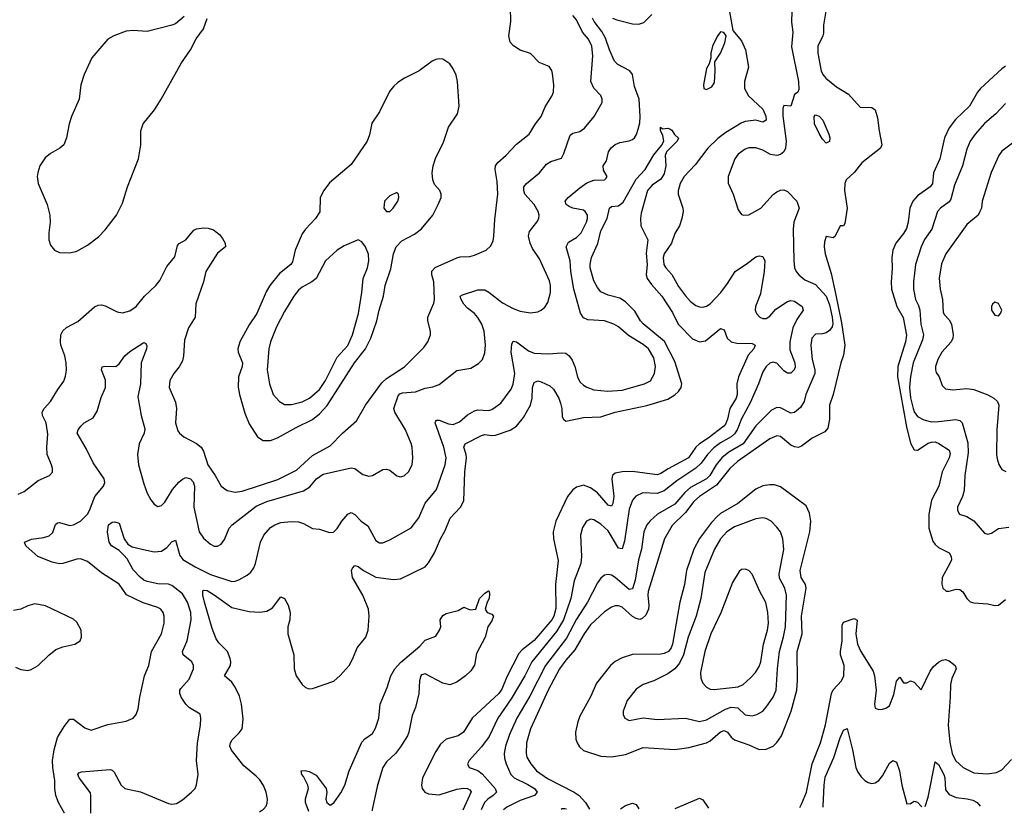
# Model space of a CAD drawing. Header units: inches. Extents: x 1682530 to 1839546, y 640742 to 791647.
# Tile 492 of 656: x 1762424 to 1768024, y 641909 to 646421. Entities that reach past the tile are written whole.
import ezdxf

# ---------------------------------------------------------------- set-up
doc = ezdxf.new("R2010")
doc.units = ezdxf.units.IN
doc.header["$MEASUREMENT"] = 0
doc.layers.add('B7664', color=7, linetype='Continuous')

msp = doc.modelspace()

# ---------------------------------------------------------------- linework, layer by layer
at = {"layer": 'B7664', "color": 5}
for points, elevation in [([(1762416.3, 643723.7), (1762450, 643739.3), (1762530, 643800.4), (1762593.2, 643830), (1762611.3, 643848.7), (1762611.8, 643870), (1762606, 643890), (1762580.8, 643950), (1762578.5, 643990), (1762584.2, 644064.2), (1762574.5, 644130), (1762553.7, 644170), (1762552.1, 644190), (1762562.8, 644210), (1762599.4, 644250), (1762640.5, 644319.5), (1762674.6, 644365.4), (1762685.8, 644394.2), (1762690.5, 644429.5), (1762689.1, 644470.9), (1762680.5, 644510), (1762658.3, 644570), (1762656, 644590), (1762659.2, 644630), (1762670, 644652.2), (1762690, 644671.8), (1762754.9, 644705.1), (1762850, 644788.4), (1762870, 644798.4), (1762890, 644800.4), (1762910, 644794.4), (1762979.6, 644759.6), (1763010, 644754), (1763050, 644766.2), (1763086.6, 644790), (1763133.6, 644850), (1763199.3, 644910), (1763221.5, 644938.5), (1763261.4, 645018.6), (1763306.8, 645073.2), (1763321.7, 645138.3), (1763330.7, 645149.3), (1763370, 645170.3), (1763414.5, 645225.5), (1763430, 645232.3), (1763470, 645236.9), (1763495.9, 645235.9), (1763526.6, 645226.6), (1763560.6, 645200.6), (1763578, 645178), (1763593.7, 645150), (1763594.9, 645130), (1763550, 645094), (1763482.2, 644990), (1763469.4, 644930), (1763425.8, 644805.8), (1763422.9, 644730), (1763384.7, 644670), (1763360.7, 644599.3), (1763356.1, 644510), (1763350, 644482), (1763332.2, 644447.8), (1763301.1, 644410), (1763277.4, 644370), (1763274.6, 644330), (1763310, 644246), (1763315.9, 644210), (1763311.1, 644130), (1763324.3, 644084.3), (1763334, 644070), (1763357.6, 644050), (1763430, 644012.1), (1763456.2, 643990), (1763470, 643968.2), (1763494.5, 643890), (1763536.3, 643830), (1763569.4, 643769.4), (1763603.7, 643743.7), (1763650, 643734.3), (1763690, 643740.5), (1763892.5, 643807.5), (1763999, 643861), (1764090, 643942.9), (1764190, 643997.7), (1764260.6, 644070), (1764340.2, 644139.8), (1764390.6, 644230), (1764482.9, 644357.1), (1764510, 644381.3), (1764612.5, 644447.5), (1764723.2, 644556.8), (1764746.2, 644590), (1764760.4, 644630), (1764760.4, 644650), (1764744.8, 644710), (1764745, 644730), (1764780.3, 644810), (1764783.7, 644830), (1764779, 644930), (1764768.8, 644970), (1764768.6, 644991.4), (1764787.5, 645012.5), (1764910, 645068.2), (1764930, 645073.8), (1764984.5, 645075.5), (1765010, 645082.3), (1765078, 645110), (1765104.5, 645135.5), (1765116.8, 645163.2), (1765121.5, 645190), (1765125.6, 645285.6), (1765143.2, 645430), (1765140.4, 645500.4), (1765129.1, 645570), (1765129.9, 645590), (1765142.8, 645610), (1765189.9, 645650.1), (1765250, 645714.3), (1765322.4, 645770), (1765358.3, 645830), (1765389.7, 645870), (1765413.4, 645926.6), (1765450, 645985.5), (1765459.2, 646010), (1765461.7, 646050), (1765454.9, 646114.9), (1765450, 646133.2), (1765434.9, 646154.9), (1765378.6, 646178.6), (1765330, 646229.6), (1765270, 646247.2), (1765232.5, 646272.5), (1765213.5, 646293.5), (1765206.5, 646330), (1765217.7, 646410), (1765215.3, 646490)], 680), ([(1766453.2, 646510), (1766479.8, 646359.8), (1766530, 646300.3), (1766552.5, 646250), (1766568, 646152), (1766546.7, 646070), (1766545.7, 646030), (1766568.9, 645988.9), (1766650, 645912.6), (1766666.6, 645873.4), (1766670.2, 645849.8), (1766650, 645838.9), (1766610, 645849.1), (1766550, 645841.6), (1766527.1, 645832.9), (1766439.3, 645780.7), (1766393.7, 645746.3), (1766338, 645690), (1766264.7, 645595.3), (1766202.8, 645530), (1766181.2, 645490), (1766169, 645449), (1766169.1, 645429.1), (1766195.6, 645350), (1766196.9, 645330), (1766189, 645291), (1766176.4, 645250), (1766150, 645205.2), (1766131.6, 645150), (1766088.5, 645090), (1766084, 645070), (1766087.1, 645030), (1766098.9, 645010), (1766132.5, 644972.5), (1766170, 644903.6), (1766210, 644850.3), (1766239.6, 644819.6), (1766270, 644796.5), (1766290, 644788.5), (1766310, 644787), (1766330, 644793.4), (1766350, 644806.5), (1766410.9, 644870), (1766450, 644921.1), (1766492.4, 644990), (1766563.9, 645036.1), (1766610, 645072.8), (1766630, 645079.5), (1766650, 645075.3), (1766661.5, 645050), (1766658.3, 644990), (1766636.5, 644863.5), (1766609.1, 644790), (1766607.4, 644770), (1766614.4, 644750), (1766634, 644730), (1766650, 644723.1), (1766670, 644721.7), (1766690, 644734.9), (1766724.4, 644775.6), (1766790, 644818.5), (1766810, 644824.9), (1766830, 644820.9), (1766874.9, 644790), (1766879.6, 644770), (1766842.9, 644717.1), (1766820.6, 644670), (1766804.2, 644590), (1766804.6, 644544.6), (1766833.2, 644470), (1766833.8, 644446.2), (1766828, 644430), (1766810, 644412), (1766790, 644410.8), (1766770, 644424.5), (1766730, 644468.8), (1766710, 644473.3), (1766690, 644467.6), (1766670, 644449.7), (1766650, 644418.7), (1766625.7, 644350), (1766577.7, 644242.3), (1766530, 644151.6), (1766505.2, 644090), (1766490, 644066.4), (1766469.8, 644050.2), (1766410, 644016.4), (1766372.6, 643987.4), (1766335.1, 643950), (1766300.1, 643899.9), (1766269.2, 643870.8), (1766160.6, 643799.4), (1766090, 643742.5), (1766050, 643727.8), (1765968.3, 643731.7), (1765927.4, 643712.6), (1765909.6, 643690.4), (1765890, 643638.4), (1765863.3, 643456.7), (1765850, 643413), (1765830, 643417.2), (1765770, 643515.3), (1765730, 643553.5), (1765690, 643577.7), (1765670, 643581.3), (1765646.7, 643570), (1765625.7, 643534.3), (1765613.6, 643490), (1765620.1, 643370), (1765615.9, 643330), (1765577.3, 643230), (1765559.4, 643130), (1765516.3, 643010), (1765476.5, 642943.5), (1765336.9, 642770), (1765297.5, 642690), (1765219.9, 642560.1), (1765143.3, 642450), (1765094.8, 642345.2), (1765050, 642286.2), (1764981.3, 642210), (1764970.4, 642190), (1764980.7, 642170), (1765030, 642152.2), (1765054.5, 642134.5), (1765128.8, 642050), (1765135.6, 642030), (1765117.8, 642010), (1765087.5, 641990), (1765067.5, 641970), (1765049, 641928)], 640), ([(1766816.2, 646470), (1766812.8, 646407.2), (1766820.9, 646350), (1766813.4, 646266.6), (1766852.5, 646070), (1766855.4, 646024.6), (1766850, 646009), (1766830, 645995.3), (1766810.4, 645929.6), (1766770, 645933.2), (1766764, 645916), (1766764.5, 645875.5), (1766783.3, 645730), (1766779.2, 645690), (1766770.2, 645669.8), (1766750, 645654.7), (1766730, 645648.2), (1766694.9, 645654.9), (1766650, 645678.5), (1766610, 645692), (1766570, 645693.1), (1766550, 645684.7), (1766510, 645655.8), (1766491.6, 645630), (1766452.6, 645530), (1766452.6, 645492.6), (1766482.6, 645430), (1766510, 645341), (1766530, 645314), (1766542, 645310), (1766570, 645312.4), (1766639.5, 645350), (1766710, 645426.7), (1766730, 645443.1), (1766750, 645452.2), (1766770, 645454), (1766790, 645444.9), (1766843.7, 645390), (1766856.5, 645350), (1766827.6, 645270), (1766822.3, 645230), (1766826.2, 645050), (1766831.1, 645010), (1766839.2, 644990), (1766854.4, 644970), (1766890, 644942.3), (1766950, 644916.2), (1767010, 644850.1), (1767030, 644800.7), (1767044.6, 644730), (1767048.8, 644691.2), (1767044.8, 644675.2), (1767030, 644654.5), (1767010, 644640.3), (1766990, 644634.8), (1766950, 644633.3), (1766928.2, 644610), (1766922.6, 644570), (1766931.5, 644490), (1766946.5, 644430), (1766945.4, 644410), (1766895.5, 644290), (1766884.7, 644250), (1766863.8, 644216.2), (1766830, 644187.7), (1766810, 644184.1), (1766750, 644213.8), (1766730, 644216.8), (1766699.1, 644200.9), (1766610, 644112.8), (1766539.1, 644010), (1766456.7, 643963.3), (1766417.1, 643930), (1766384.2, 643890), (1766348.7, 643830), (1766330.1, 643810), (1766239.1, 643760.9), (1766207.4, 643732.6), (1766150, 643667.7), (1766051, 643609), (1766010, 643572.9), (1765991.2, 643548.8), (1765973.8, 643510), (1765959.8, 643410), (1765942.7, 643350), (1765925.3, 643234.7), (1765910, 643185.7), (1765890, 643180.7), (1765810, 643250.6), (1765790, 643263.1), (1765770, 643267.6), (1765750, 643262.2), (1765730, 643245.7), (1765710, 643218.9), (1765653.8, 643110), (1765590, 643012.2), (1765534.5, 642905.5), (1765414.5, 642750), (1765325.3, 642574.7), (1765251.2, 642450), (1765210, 642356.4), (1765186.7, 642290), (1765179.8, 642250), (1765182, 642222), (1765190.8, 642190), (1765217.4, 642130), (1765235.5, 642110), (1765313.9, 642073.9), (1765352.7, 642050), (1765366.5, 642030), (1765351.4, 642010), (1765270, 641981.7), (1765195, 641945), (1765175.4, 641929)], 660), ([(1767009.2, 646470), (1766995.8, 646390), (1766994.8, 646345.2), (1766991.7, 646330), (1766963.2, 646270), (1766963.6, 646230), (1766982.4, 646130), (1766991.7, 646110), (1767009.4, 646089.4), (1767070, 646038.7), (1767136.9, 645996.9), (1767204.7, 645924.7), (1767270, 645922), (1767288.4, 645908.4), (1767302.8, 645862.8), (1767311.3, 645790), (1767327.8, 645710), (1767320.3, 645690), (1767212.8, 645607.2), (1767170, 645552.8), (1767124, 645510), (1767115.8, 645490), (1767115.6, 645450), (1767130.2, 645350), (1767116.9, 645263.1), (1767110, 645249.3), (1767090, 645249), (1767061, 645190), (1767050, 645181.2), (1767010, 645188.7), (1767001.4, 645158.6), (1766999.6, 645130), (1767004.7, 645090), (1767038.7, 644978.7), (1767063.9, 644863.9), (1767098.4, 644698.4), (1767116.7, 644570), (1767110, 644513.6), (1767093.8, 644470), (1767049.5, 644290), (1767030.1, 644230), (1767030.1, 644150), (1767020.8, 644099.2), (1767002.9, 644077.1), (1766930, 644042.5), (1766870, 643997.1), (1766850.6, 643989.4), (1766830, 643992.3), (1766810, 644002.1), (1766750, 644051.4), (1766730, 644054.5), (1766690, 644037.7), (1766506.6, 643910), (1766463.6, 643870), (1766386.1, 643773.9), (1766290, 643711.2), (1766258, 643682), (1766210, 643618.5), (1766135.4, 643544.6), (1766091.6, 643470), (1765998.5, 643170), (1765996.5, 643150), (1766003, 643090), (1766000.8, 643070), (1765984.9, 643035.1), (1765964.2, 643015.8), (1765950, 643011.6), (1765930, 643016.1), (1765908.5, 643028.5), (1765850, 643081.2), (1765830, 643089.1), (1765810, 643089.1), (1765790, 643081.8), (1765750, 643055), (1765670, 642980.6), (1765634.3, 642930), (1765581.2, 642838.8), (1765530, 642780.5), (1765493.4, 642730), (1765429.7, 642610), (1765330.1, 642389.9), (1765307.2, 642310), (1765303.7, 642250), (1765309.2, 642229.2), (1765330.8, 642190), (1765364.2, 642150), (1765426.5, 642106.5), (1765576.9, 642030), (1765605.2, 642010), (1765642.4, 641970), (1765664.1, 641932.9)], 680), ([(1762679, 641909.2), (1762678.7, 641910), (1762644.2, 641970), (1762630.8, 642010), (1762623.8, 642050), (1762623.6, 642096.4), (1762612.2, 642170), (1762611.4, 642210), (1762620.3, 642270), (1762640.2, 642339.8), (1762676.8, 642403.2), (1762710, 642444.9), (1762730, 642444.9), (1762794.7, 642394.7), (1762830, 642381.6), (1762925.7, 642414.3), (1763030, 642432.2), (1763070, 642450.7), (1763086.6, 642470), (1763097.7, 642502.3), (1763107.1, 642570), (1763134, 642690), (1763158.4, 642750), (1763174, 642830), (1763230.7, 642930), (1763246.3, 642990), (1763246.6, 643030), (1763240.4, 643050), (1763227.3, 643070), (1763210, 643079.7), (1763125.7, 643105.7), (1763031.3, 643151.3), (1762990, 643212.6), (1762890, 643275.6), (1762810, 643340.3), (1762770, 643356.5), (1762750, 643354.8), (1762670, 643329), (1762650, 643328.2), (1762610, 643336.2), (1762527.6, 643370), (1762459.6, 643430), (1762452.3, 643450), (1762491.7, 643468.3), (1762562.3, 643477.7), (1762592.8, 643487.2), (1762613.7, 643506.3), (1762628.1, 643551.9), (1762640.3, 643559.7), (1762650, 643562.8), (1762710, 643545.7), (1762730, 643548.8), (1762770, 643570.2), (1762809.8, 643610), (1762821.6, 643630), (1762852.4, 643710), (1762901.2, 643770), (1762908.1, 643790), (1762904.7, 643810), (1762841.9, 643901.9), (1762802.4, 643982.4), (1762751.3, 644070), (1762756.3, 644090), (1762771.3, 644110), (1762791.8, 644130), (1762843.1, 644156.9), (1762864.2, 644195.8), (1762887.5, 644272.5), (1762912.1, 644330), (1762911.8, 644371.8), (1762889.6, 644430), (1762892.9, 644447.1), (1762908.2, 644451.8), (1762971.2, 644448.8), (1762990, 644464), (1763023.1, 644510), (1763050, 644533.8), (1763130, 644586.8), (1763141, 644581), (1763147.5, 644567.5), (1763146.4, 644550), (1763115.4, 644470), (1763112.3, 644350), (1763096.6, 644276.6), (1763115.9, 644170), (1763135.2, 644095.2), (1763132.1, 644070), (1763104, 644010), (1763094.2, 643950), (1763099.7, 643890), (1763130, 643783), (1763150, 643728.5), (1763170, 643692), (1763190, 643667.7), (1763210, 643653), (1763230, 643659.3), (1763250, 643678), (1763293.2, 643750), (1763330, 643792.6), (1763350, 643809.1), (1763370, 643818.3), (1763394.9, 643810), (1763410, 643793.7), (1763418.3, 643770), (1763415.1, 643650), (1763445.5, 643510), (1763470, 643473.7), (1763510, 643439.5), (1763530, 643428.9), (1763550, 643428.9), (1763570, 643439.5), (1763590, 643466), (1763616.1, 643530), (1763633.1, 643550), (1763770, 643654.6), (1763830, 643682.2), (1764038.2, 643741.8), (1764074.5, 643765.5), (1764113.1, 643810), (1764150, 643837.5), (1764310, 643874), (1764330.2, 643870.2), (1764374.8, 643834.8), (1764410, 643825.3), (1764430, 643830.3), (1764490, 643864.2), (1764510, 643865.3), (1764530, 643860.4), (1764570, 643827.7), (1764590, 643821.6), (1764610, 643828.4), (1764635.1, 643850), (1764656.4, 643890), (1764659.7, 643930), (1764656.4, 643990), (1764651.5, 644011.5), (1764618.2, 644090), (1764557.4, 644190), (1764552.7, 644210), (1764577.2, 644282.8), (1764586.5, 644293.5), (1764601, 644299), (1764674.6, 644305.4), (1764730, 644326.7), (1764774.4, 644334.4), (1764810, 644346.5), (1764910, 644425.8), (1764990, 644440.8), (1765034.4, 644465.6), (1765056.4, 644490), (1765070, 644526.8), (1765073.6, 644570), (1765069.8, 644610.2), (1765065.2, 644650), (1765051.9, 644690), (1765030, 644728.5), (1765011, 644751), (1764970, 644780.9), (1764950, 644804.7), (1764935.3, 644830), (1764929.8, 644850.2), (1764942.3, 644857.7), (1765030, 644884.6), (1765070, 644884.5), (1765093, 644873), (1765170, 644811.3), (1765230, 644778.5), (1765270, 644764.7), (1765330, 644755.3), (1765370, 644760.9), (1765390, 644770.3), (1765410, 644787), (1765426.9, 644813.1), (1765442.2, 644870), (1765442.4, 644910), (1765436.8, 644936.8), (1765380.8, 645060.8), (1765340.5, 645120.5), (1765327.7, 645150), (1765317.8, 645190), (1765323, 645217), (1765365.1, 645270), (1765376.1, 645290), (1765377.8, 645310), (1765373.6, 645330), (1765350.8, 645370), (1765297.8, 645430), (1765290.8, 645450), (1765291, 645470), (1765306.3, 645490), (1765380.5, 645550), (1765419.8, 645600.2), (1765445, 645615), (1765505.3, 645634.7), (1765519, 645661), (1765555, 645765), (1765570, 645776.5), (1765610, 645785.3), (1765636.3, 645803.7), (1765691.2, 645870), (1765736.3, 645950), (1765736.9, 645970), (1765729.6, 645990), (1765690, 646031.5), (1765671.8, 646070), (1765684, 646216), (1765677.9, 646270), (1765658.7, 646310), (1765625.7, 646350), (1765590, 646421), (1765570, 646444.8)], 660), ([(1763359.9, 646440.1), (1763310, 646398.4), (1763290, 646389.6), (1763150, 646354.6), (1763070, 646360.3), (1763030, 646355.6), (1762960.5, 646330), (1762925.7, 646310), (1762835.3, 646204.7), (1762790.2, 646110), (1762771.6, 646050), (1762762.3, 645970), (1762719.1, 645870), (1762705.8, 645830), (1762690.3, 645750), (1762674.6, 645710), (1762652.4, 645690), (1762599.3, 645660.7), (1762570, 645636.3), (1762539.6, 645590), (1762527.3, 645552.7), (1762524.7, 645530), (1762530.2, 645490), (1762580.6, 645370), (1762595.9, 645310), (1762597.8, 645270), (1762590.3, 645210.3), (1762590.4, 645170.4), (1762599.3, 645139.3), (1762622.8, 645110), (1762650, 645097.6), (1762710, 645095.3), (1762750, 645106), (1762810, 645140.2), (1762872.4, 645187.6), (1762910, 645227.1), (1762975.9, 645310), (1763010, 645378.4), (1763037.4, 645470), (1763099.3, 645630), (1763112.7, 645710), (1763114.2, 645790), (1763126.6, 645830), (1763190.4, 645909.6), (1763229.8, 645970), (1763343.9, 646176.1), (1763396.4, 646250), (1763428.5, 646311.6), (1763469.5, 646370), (1763491.1, 646428.9)], 720), ([(1762829.9, 641910.4), (1762829.9, 642009.9), (1762826.2, 642026.2), (1762763.1, 642110), (1762754.3, 642130), (1762761.1, 642138.9), (1762775.5, 642144.5), (1762938.6, 642158.6), (1762950, 642154.6), (1762962.5, 642142.5), (1763001.5, 642070), (1763022.4, 642050), (1763111.2, 642031.2), (1763270, 641964.9), (1763290, 641960.7), (1763315.9, 641964.1), (1763350, 641984.9), (1763402, 642030), (1763422, 642050), (1763429.6, 642070.4), (1763439.7, 642130), (1763430.8, 642210), (1763434.8, 642310), (1763452.8, 642410), (1763455.1, 642450), (1763450, 642472.7), (1763390, 642509.6), (1763370, 642529.6), (1763343.1, 642570), (1763335.4, 642590), (1763335.8, 642610), (1763340.8, 642619.2), (1763387.5, 642672.5), (1763413.1, 642730), (1763413.1, 642750), (1763404, 642770), (1763354, 642810), (1763350.8, 642830), (1763376.5, 642890), (1763399.2, 643010), (1763397.2, 643050), (1763378, 643110), (1763350, 643156.5), (1763290, 643203.9), (1763270, 643211.8), (1763210, 643214.6), (1763150, 643226.3), (1763130, 643234.9), (1763110, 643252.2), (1763070, 643294), (1763035.1, 643355.1), (1763017.2, 643377.2), (1762990, 643403.5), (1762947, 643430), (1762934, 643450), (1762924.2, 643510), (1762929.7, 643550), (1762950, 643564), (1762966.4, 643566.4), (1762990, 643558), (1763018.2, 643470), (1763039.2, 643439.2), (1763064.7, 643424.7), (1763144.7, 643404.7), (1763190, 643396.6), (1763230, 643399.8), (1763260.5, 643419.5), (1763290, 643452.6), (1763310, 643461.3), (1763334.6, 643374.6), (1763351.8, 643351.8), (1763423.2, 643310), (1763510, 643267.8), (1763630, 643227.5), (1763650, 643229.2), (1763670, 643237.4), (1763717.4, 643262.6), (1763739.2, 643280.8), (1763755.4, 643304.6), (1763765.6, 643330), (1763793.1, 643450), (1763811.9, 643490), (1763850, 643533.6), (1763875.6, 643550), (1763910, 643562.3), (1763968.1, 643568.1), (1764010, 643565.5), (1764037.6, 643557.6), (1764090, 643528.4), (1764130, 643523.8), (1764186.6, 643506.6), (1764208.2, 643508.2), (1764230, 643528.5), (1764255.7, 643570), (1764290, 643610.3), (1764310, 643620.3), (1764330, 643608.8), (1764366, 643570), (1764404.5, 643544.5), (1764450, 643460.4), (1764470, 643447.4), (1764490, 643447.4), (1764530, 643463.1), (1764650, 643532), (1764694.8, 643590), (1764730, 643671.8), (1764794, 643750), (1764844.7, 643890), (1764849.8, 643930), (1764835.9, 643990), (1764787.8, 644130), (1764790, 644138.8), (1764795.6, 644144.4), (1764810, 644144.5), (1764863, 644123), (1764890, 644120.4), (1764925.8, 644134.2), (1764970, 644175.5), (1765010, 644197.6), (1765030, 644202.9), (1765090, 644199.3), (1765110, 644204.5), (1765159.9, 644240.1), (1765218.5, 644321.5), (1765230.4, 644349.6), (1765239.5, 644410), (1765220.2, 644530), (1765223.2, 644576.8), (1765230, 644594.4), (1765250, 644588.9), (1765317.9, 644537.9), (1765350, 644525.5), (1765430, 644521), (1765508, 644528), (1765530, 644524.9), (1765550, 644510.3), (1765565.9, 644485.9), (1765580.7, 644450), (1765596.1, 644390), (1765610, 644362.4), (1765630, 644343.1), (1765650, 644331.7), (1765690, 644316.9), (1765769.3, 644309.3), (1765850, 644314.2), (1765977, 644350), (1766011.1, 644368.9), (1766034.6, 644410), (1766039.4, 644450), (1766030, 644499.6), (1765999.8, 644550), (1765970, 644574.6), (1765885.9, 644625.9), (1765830, 644675.1), (1765803.7, 644690), (1765750, 644708.5), (1765655, 644715), (1765630, 644726.3), (1765613.1, 644753.1), (1765576.1, 644890), (1765559.1, 644990), (1765555, 645050), (1765532.5, 645130), (1765544.5, 645155.5), (1765590, 645182), (1765616.5, 645210), (1765648.4, 645270), (1765653.9, 645290), (1765652.9, 645310), (1765641, 645330), (1765630, 645338), (1765570, 645349.2), (1765550, 645358.2), (1765532.8, 645370), (1765526.9, 645390), (1765544.2, 645410), (1765610, 645465.3), (1765650, 645492.8), (1765690, 645508.2), (1765749.5, 645510.5), (1765759.6, 645520.4), (1765766, 645530), (1765744.9, 645564.9), (1765741.6, 645590), (1765760.5, 645619.5), (1765773.1, 645670), (1765788, 645692), (1765810, 645711.3), (1765837.4, 645722.6), (1765890, 645732.3), (1765910, 645740.3), (1765920.4, 645750), (1765931.7, 645768.3), (1765941.4, 645798.6), (1765950, 645834.8), (1765952, 645870), (1765946.6, 645970), (1765921.4, 646041.4), (1765909.3, 646110), (1765894.6, 646130), (1765825.7, 646165.7), (1765806.1, 646186.1), (1765778.2, 646250), (1765756.3, 646316.3), (1765734.8, 646354.8), (1765690.4, 646410), (1765680.9, 646430)], 640), ([(1765795.3, 646430), (1765820.2, 646420.2), (1765910, 646397.5), (1765944.7, 646395.3), (1765974.6, 646405.4), (1766018.5, 646450)], 640), ([(1768030, 646156.4), (1768010, 646141.8), (1767887.8, 646030), (1767870.8, 646009.2), (1767825.8, 645930), (1767746.8, 645853.2), (1767710, 645806.2), (1767682.5, 645750), (1767657.6, 645630), (1767621.3, 645550), (1767616, 645490), (1767601.5, 645470), (1767530, 645419.4), (1767503.8, 645390), (1767487, 645350), (1767476.3, 645270), (1767466.4, 645233.6), (1767450, 645204.7), (1767406.9, 645150), (1767390.2, 645110), (1767383.5, 645070), (1767386.5, 645006.5), (1767380.4, 644930), (1767381.9, 644890), (1767412.3, 644790), (1767447.5, 644727.5), (1767466.7, 644626.7), (1767462.4, 644590), (1767419, 644450), (1767415.8, 644390), (1767466.5, 644106.5), (1767490, 644014.4), (1767510, 643976.1), (1767530, 643974.7), (1767590, 644013), (1767610, 644020.2), (1767630, 644020.6), (1767651.9, 644011.9), (1767710, 643974), (1767715.2, 643955.2), (1767709.4, 643930), (1767670.8, 643850), (1767650.7, 643770), (1767608.6, 643690), (1767594.9, 643610), (1767594.4, 643530), (1767617.2, 643457.2), (1767630, 643437.6), (1767650, 643420.3), (1767710.3, 643390.3), (1767721.6, 643370), (1767722.4, 643350), (1767714.4, 643330), (1767670.7, 643250), (1767668.1, 643211.9), (1767674, 643190), (1767693, 643173), (1767710, 643172.4), (1767750, 643182.8), (1767770, 643181.1), (1767787.4, 643167.4), (1767810, 643130.4), (1767830, 643112.4), (1767850, 643106.4), (1767930, 643100.5), (1767970, 643090.5), (1767990, 643092.4), (1768030, 643124.2)], 720), ([(1768030, 645944.7), (1767974.8, 645885.2), (1767910, 645830.8), (1767857.2, 645770), (1767829.4, 645730), (1767810, 645684.5), (1767786, 645590), (1767740.4, 645479.6), (1767719.5, 645400.5), (1767710, 645385.8), (1767660.8, 645350), (1767643.8, 645330), (1767611, 645230), (1767569.2, 645170.8), (1767550.2, 645130.2), (1767518.8, 645030), (1767507.6, 644930), (1767507.6, 644890), (1767518.9, 644830), (1767536.3, 644796.3), (1767544, 644770), (1767549.6, 644690), (1767563.3, 644630), (1767558.4, 644601.6), (1767505.8, 644470), (1767490, 644392.7), (1767485, 644330), (1767490, 644270.6), (1767504.7, 644210), (1767510, 644192), (1767530, 644165.5), (1767566.1, 644146.1), (1767610, 644135.8), (1767650, 644135.9), (1767747.5, 644147.5), (1767770, 644142.2), (1767784.4, 644130), (1767815.3, 644015.3), (1767818, 643958), (1767799.8, 643830), (1767794.8, 643745.2), (1767785, 643710), (1767756.5, 643650), (1767756.5, 643630), (1767769.3, 643609.3), (1767810, 643596.1), (1767850, 643571.4), (1767910, 643501.3), (1767930, 643495.3), (1767950, 643502.6), (1767990, 643527.6), (1768050, 643536.9)], 740), ([(1763788.6, 641918), (1763810, 641933.4), (1763825.4, 641950), (1763832.3, 641967.7), (1763833.8, 641990), (1763826.9, 642030), (1763810, 642068.2), (1763790, 642098.9), (1763770, 642120.5), (1763698.3, 642178.3), (1763628.1, 642268.1), (1763620.3, 642290), (1763622.4, 642310), (1763632.2, 642327.8), (1763673.4, 642366.6), (1763689.8, 642390.2), (1763695, 642445), (1763686, 642530), (1763675.1, 642575.1), (1763650, 642625.7), (1763630, 642655.1), (1763589.7, 642690), (1763622.7, 642750), (1763626, 642770), (1763621.4, 642790), (1763606.2, 642830), (1763557.8, 642877.8), (1763542, 642902), (1763519.9, 642959.9), (1763474.6, 643110), (1763465.8, 643150), (1763466.5, 643173.5), (1763470, 643178), (1763490, 643175.8), (1763530, 643152.1), (1763630, 643079.8), (1763730, 643056.4), (1763790, 643053.1), (1763830, 643058.9), (1763862, 643078), (1763910, 643140.4), (1763930, 643130.4), (1763951.8, 643091.8), (1763962.7, 643050), (1763959.8, 643010), (1763950.2, 642970), (1763948.9, 642930), (1763982.8, 642810), (1763984.5, 642730), (1763996.1, 642690), (1764030, 642642.4), (1764050, 642624.4), (1764070, 642616.4), (1764090, 642618.7), (1764210, 642660.4), (1764246.9, 642693.1), (1764297.7, 642750), (1764319.7, 642790), (1764343.9, 642850), (1764393.5, 642910), (1764405.3, 642950), (1764411.4, 643030), (1764408.5, 643070), (1764374.8, 643150), (1764317.2, 643250), (1764310.8, 643289.2), (1764316.8, 643303.2), (1764330, 643318.4), (1764350, 643311.7), (1764379, 643290), (1764450, 643251.5), (1764550, 643238.3), (1764590, 643243.2), (1764730, 643311.3), (1764750, 643332.8), (1764784.2, 643390), (1764816.8, 643470), (1764843, 643517), (1764872.7, 643587.3), (1764931.8, 643650), (1764950, 643684.9), (1764956.7, 643850), (1764964.8, 643930), (1764963.1, 643950), (1764949.2, 643990), (1764956.8, 644010), (1765050, 644058.1), (1765070, 644062.1), (1765110, 644056.6), (1765130, 644059.8), (1765212.8, 644087.2), (1765250.5, 644109.5), (1765290, 644159.7), (1765329.4, 644230), (1765338.3, 644270), (1765340.9, 644330), (1765350, 644358.9), (1765370, 644367.5), (1765390, 644362.5), (1765439.6, 644339.6), (1765460.7, 644320.7), (1765489.5, 644270), (1765500.6, 644240.6), (1765507.4, 644210), (1765510, 644162.8), (1765516.4, 644150), (1765530, 644138.7), (1765630, 644160.1), (1765730, 644163.6), (1765810, 644190.6), (1765990, 644227.2), (1766110, 644264.6), (1766150, 644288.9), (1766170, 644306.6), (1766186.9, 644330), (1766190, 644351.6), (1766150, 644477.4), (1766091.6, 644591.6), (1765970, 644691.9), (1765954.5, 644710), (1765923.3, 644763.3), (1765870, 644817.3), (1765837.1, 644837.1), (1765770, 644855.7), (1765730, 644874.5), (1765710, 644899.2), (1765690, 644936.4), (1765668.8, 645010), (1765668.5, 645031.5), (1765676.7, 645070), (1765712.1, 645147.9), (1765730, 645220.3), (1765764.3, 645290), (1765778, 645350), (1765790, 645358.5), (1765830, 645363.2), (1765855.8, 645384.2), (1765930, 645514), (1765981.7, 645570), (1766030, 645653), (1766074.9, 645705.1), (1766087.3, 645730), (1766082.5, 645762.5), (1766069.3, 645790.7), (1766069.3, 645810.7), (1766080.7, 645800.7), (1766110, 645804), (1766120.7, 645800.7), (1766133, 645793), (1766148.2, 645768.2), (1766170, 645748), (1766162.8, 645730), (1766103, 645670), (1766095.8, 645650), (1766098.6, 645590), (1766090, 645545.1), (1766070, 645513.7), (1766020.3, 645479.7), (1765994, 645450), (1765958, 645322), (1765954.3, 645290), (1765957.5, 645250), (1765995.9, 645170), (1765987.1, 645092.9), (1765992.5, 645030), (1765986.8, 644970), (1765992.5, 644950), (1766016.4, 644916.4), (1766076.6, 644850), (1766136.2, 644756.2), (1766169.7, 644689.7), (1766250, 644606.5), (1766290, 644590.1), (1766324.7, 644595.3), (1766410, 644664.9), (1766430, 644657.3), (1766447.9, 644610), (1766470, 644589.1), (1766502.4, 644582.4), (1766590, 644579.7), (1766606.7, 644570), (1766598.6, 644550), (1766566.4, 644513.6), (1766512.3, 644390), (1766501.7, 644350), (1766504.1, 644290), (1766498.1, 644270), (1766462.3, 644210), (1766448.8, 644150), (1766437.9, 644122.1), (1766429, 644110), (1766338.9, 644041.1), (1766289.6, 644010), (1766269.6, 643990), (1766227.2, 643930), (1766112, 643868), (1766070, 643840.5), (1766050, 643833.9), (1765910, 643852.2), (1765851, 643850), (1765810, 643842.5), (1765795.5, 643830), (1765791.6, 643810), (1765802.5, 643710), (1765796.8, 643670), (1765790, 643655.4), (1765770, 643661.6), (1765710.9, 643730.9), (1765670, 643759.6), (1765630, 643775), (1765590, 643762.5), (1765570, 643747.7), (1765540.4, 643710), (1765473.6, 643570), (1765457.3, 643510), (1765460.5, 643470), (1765486.2, 643346.2), (1765472.3, 643210), (1765473.9, 643073.9), (1765462.7, 643030), (1765450, 643008.5), (1765350, 642892.2), (1765281.7, 642838.3), (1765262.7, 642817.3), (1765194.1, 642685.9), (1765165.8, 642614.2), (1765149.5, 642590.5), (1764996.9, 642450), (1764947.6, 642370), (1764918, 642350), (1764850.2, 642329.8), (1764818, 642302), (1764790, 642259.7), (1764715.5, 642110), (1764709.2, 642070), (1764712.9, 642050), (1764728.7, 642030), (1764750, 642020.2), (1764810, 642014.1), (1764910, 642046.9), (1764947.5, 642052.5), (1764970.5, 642050), (1764983.5, 642043.5), (1764992.1, 642032.1), (1764943.7, 641927.1)], 620), ([(1768070, 645718.4), (1768010, 645673.6), (1767992.2, 645650), (1767948.5, 645551.5), (1767897.6, 645390), (1767893, 645350), (1767885.3, 645330), (1767874.4, 645310), (1767810, 645257.7), (1767690.2, 645090), (1767666.1, 645033.9), (1767652.3, 644952.3), (1767658.3, 644890), (1767672.6, 644830), (1767676, 644756), (1767682.7, 644742.7), (1767710, 644714.3), (1767723, 644690), (1767732.9, 644630), (1767731.2, 644610), (1767721.8, 644590), (1767669.2, 644530), (1767646.4, 644490), (1767632.3, 644450), (1767631.5, 644430), (1767636.2, 644416.2), (1767653.1, 644390), (1767670, 644342), (1767690, 644323.1), (1767730, 644317.2), (1767810, 644323.5), (1767850, 644318.8), (1767930, 644289), (1767963.8, 644270), (1767984.9, 644250), (1767992.9, 644230), (1767980.2, 644090), (1767979.6, 643950), (1767983.8, 643923.8), (1767992, 643892), (1768010, 643864), (1768032.7, 643852.7)], 760), ([(1764069.5, 641920.2), (1764049.4, 641970), (1764050, 641991.7), (1764066, 642050), (1764063.2, 642070), (1764039.2, 642119.2), (1764029.2, 642130), (1764025.1, 642150), (1764048.3, 642151.7), (1764070, 642146.2), (1764110, 642125.2), (1764166.9, 642050), (1764170.1, 642029.9), (1764165.5, 641990), (1764170.2, 641970.2), (1764190, 641956.1), (1764210, 641969.3), (1764250, 642026.2), (1764273.7, 642070), (1764298, 642150), (1764370, 642314), (1764387.4, 642332.6), (1764430, 642363.5), (1764447.7, 642392.3), (1764465.8, 642450), (1764474.7, 642530), (1764515, 642625), (1764534.6, 642690), (1764557.7, 642730), (1764590, 642766.4), (1764699.7, 642860.3), (1764730, 642893.4), (1764790, 642916), (1764812.3, 642950), (1764819.3, 642970), (1764816, 643010), (1764830, 643033.4), (1764850, 643044.9), (1764917.2, 643062.8), (1764950, 643082), (1764986, 643066), (1765018, 643070), (1765039, 643130), (1765070, 643161), (1765090, 643174), (1765094.8, 643170), (1765096.8, 643156.8), (1765094.8, 643130), (1765082.8, 643110), (1765071.3, 643070), (1765082, 643050), (1765110, 643042), (1765118, 643030), (1765110, 643004), (1765086.8, 642970), (1765070.5, 642910), (1765022, 642818), (1765010, 642752.3), (1764990, 642719.7), (1764959.1, 642690), (1764910, 642654.1), (1764870, 642639.3), (1764830, 642649.9), (1764730, 642702.9), (1764710, 642697.2), (1764704.7, 642690), (1764697.3, 642662.7), (1764694.2, 642590), (1764674.3, 642510), (1764655.6, 642464.4), (1764637.8, 642370), (1764630, 642349.9), (1764590, 642286.4), (1764562, 642250), (1764510, 642201.1), (1764489.6, 642170.4), (1764459.2, 642070), (1764428, 641930), (1764428.5, 641923.1)], 580), ([(1762400.9, 642740.9), (1762430, 642726), (1762470, 642721.3), (1762490, 642726.7), (1762530, 642750.3), (1762590, 642808.5), (1762630, 642840.4), (1762670, 642855.5), (1762738, 642870), (1762769, 642890), (1762776, 642910), (1762774.5, 642950), (1762750, 642996), (1762730, 643012), (1762570.8, 643089.2), (1762510, 643099.6), (1762470, 643089.6), (1762430, 643069.7), (1762390, 643063)], 680), ([(1766860, 641942.3), (1766870, 641960.3), (1766899.3, 642030), (1766931.8, 642190), (1766978.3, 642310), (1767007.5, 642412.5), (1767040.2, 642590), (1767050, 642611.5), (1767098.4, 642661.6), (1767110.7, 642690), (1767112.7, 642750), (1767092.1, 642810), (1767091.2, 642830), (1767101.7, 642890), (1767101.8, 642978.2), (1767110, 642995.5), (1767170, 643017.3), (1767186.8, 643006.8), (1767179.1, 642930), (1767188.1, 642870), (1767207.3, 642830), (1767277.1, 642717.1), (1767286.3, 642690), (1767295.1, 642610), (1767286, 642530), (1767290, 642506), (1767310, 642499.1), (1767330, 642501.6), (1767350, 642506.7), (1767370, 642519.5), (1767395.4, 642584.6), (1767410, 642661), (1767430, 642682.8), (1767450, 642650.8), (1767470, 642651), (1767490, 642662.8), (1767510, 642654.8), (1767550, 642610.8), (1767602, 642718), (1767619, 642741), (1767650, 642769.3), (1767670, 642779.7), (1767690, 642782.8), (1767710, 642776.9), (1767743.2, 642750), (1767750.1, 642730), (1767724.7, 642675.3), (1767717.6, 642642.4), (1767716.6, 642570), (1767703.6, 642410), (1767713.7, 642313.7), (1767726.6, 642250), (1767745.7, 642210), (1767790.3, 642170), (1767850, 642139), (1767925.9, 642134.1), (1767979.3, 642140.7), (1768010, 642155.5), (1768064.7, 642215.3)], 680), ([(1766992.7, 641943.4), (1766994.4, 641950), (1766998.4, 642070), (1767005.5, 642114.5), (1767053.2, 642226.8), (1767090, 642337.4), (1767110, 642381.6), (1767130, 642390.4), (1767160.1, 642270), (1767178.7, 642170), (1767190, 642143.1), (1767210, 642115.6), (1767230, 642095.6), (1767250, 642084.6), (1767270, 642079.5), (1767290, 642082.6), (1767310, 642096.5), (1767330, 642122), (1767370, 642194.7), (1767390, 642209.2), (1767410, 642200.2), (1767428.3, 642150), (1767440.8, 642070), (1767470, 641963), (1767490, 641964.9), (1767510, 641977.3), (1767530, 641973.4), (1767550, 641950.6), (1767554.8, 641947.8)], 660), ([(1767572.9, 641948), (1767590, 642000.7), (1767630, 642202), (1767650, 642186), (1767679.8, 642130), (1767685.7, 642110), (1767690, 642042.4), (1767710, 642015.5), (1767750, 641998.6), (1767812, 641992), (1767844, 641984), (1767868.4, 641970), (1767886, 641950.5)], 660), ([(1766151.8, 641936.7), (1766290, 641996.2), (1766310, 641986.3), (1766342.1, 641938.2)], 680), ([(1765534.2, 641931.8), (1765525.2, 641934.8), (1765510, 641934.2), (1765503, 641931.6)], 680), ([(1765840.1, 641934.2), (1765870, 641952.9), (1765910, 641967.2), (1765930, 641958.4), (1765945.8, 641935.1)], 680)]:
    msp.add_lwpolyline(points, dxfattribs=dict(at, elevation=elevation))
for points, elevation in [([(1766410, 646352.3), (1766390, 646326), (1766364.1, 646270), (1766354.9, 646230), (1766355.2, 646204.8), (1766344.6, 646170), (1766330, 646143.7), (1766312.9, 646050), (1766314.9, 646030), (1766330, 646023.5), (1766360, 646040), (1766375.5, 646064.5), (1766379.8, 646130), (1766377.6, 646182.4), (1766410, 646230.7), (1766434.5, 646290), (1766441.2, 646330), (1766429.2, 646349.2)], 640), ([(1764810, 646198.7), (1764790, 646195.1), (1764770, 646184.7), (1764695.8, 646130), (1764611.8, 646088.2), (1764575.6, 646064.4), (1764550, 646041.6), (1764527.3, 646012.7), (1764470, 645897.2), (1764426.9, 645833.1), (1764413.5, 645766.5), (1764399.5, 645730), (1764310, 645598), (1764186.8, 645493.2), (1764154.4, 645450), (1764132.7, 645410), (1764130.3, 645329.7), (1764106.7, 645290), (1764050, 645231.1), (1764030, 645203), (1763990.2, 645110), (1763975.6, 645044.4), (1763966.7, 645030), (1763901.3, 644978.7), (1763847.6, 644910), (1763826.3, 644873.7), (1763772.6, 644750), (1763730, 644686.3), (1763677.1, 644590), (1763665.2, 644550), (1763666.5, 644530), (1763691.4, 644470), (1763690.2, 644450), (1763669, 644390), (1763667.1, 644332.9), (1763673.8, 644290), (1763704.8, 644184.8), (1763730, 644124.4), (1763777, 644050), (1763809.4, 644029.4), (1763850, 644028.7), (1763890, 644043), (1763996.6, 644103.4), (1764090, 644148.4), (1764130, 644179.5), (1764172.2, 644227.8), (1764327.6, 644470), (1764391.5, 644550), (1764422, 644610), (1764455.8, 644710), (1764468.5, 644770), (1764492.7, 644850), (1764503.4, 644910), (1764534.6, 645005.4), (1764549.4, 645090.6), (1764565.8, 645130), (1764596.7, 645163.3), (1764670, 645202), (1764710, 645231.5), (1764774.2, 645310), (1764804.8, 645370), (1764820.4, 645410), (1764821.1, 645430), (1764813.3, 645450), (1764783.3, 645483.3), (1764773.1, 645510), (1764770.7, 645550), (1764776.2, 645590), (1764788.1, 645631.9), (1764834.8, 645725.2), (1764862.7, 645810), (1764913.5, 645886.5), (1764924.5, 645930), (1764913.8, 646070), (1764905.9, 646105.9), (1764890, 646142.4), (1764870, 646169.7), (1764830, 646196.3)], 720), ([(1767010, 645719.7), (1766990, 645741.5), (1766970, 645773.7), (1766944.1, 645830), (1766941.7, 645870), (1766950, 645879.5), (1766970, 645873.2), (1766992.5, 645850), (1767026.2, 645770), (1767031.3, 645750), (1767030, 645729)], 660), ([(1764570, 645439), (1764530, 645419), (1764498.8, 645390), (1764494.8, 645350), (1764510, 645331), (1764530, 645331), (1764549, 645350), (1764574.5, 645390), (1764581.2, 645410), (1764579, 645430)], 740), ([(1764350, 645168.7), (1764270, 645136.3), (1764230, 645111.2), (1764164.2, 645050), (1764110, 644949.8), (1764086, 644930), (1764030, 644900.3), (1764010, 644882.7), (1763984.1, 644850), (1763930, 644762), (1763885, 644675), (1763850.1, 644590), (1763840.9, 644550), (1763832.1, 644430), (1763844.2, 644350), (1763865.8, 644290), (1763901.1, 644250), (1763930, 644233.6), (1763970, 644234), (1764030, 644249.4), (1764073.3, 644270), (1764130, 644318.9), (1764163.4, 644370), (1764230, 644502.6), (1764290.7, 644569.3), (1764317.8, 644630), (1764351.5, 644750), (1764369.8, 644870), (1764376.8, 644950), (1764402.8, 645010), (1764410.7, 645050.7), (1764408.2, 645088.2), (1764390, 645129), (1764370, 645158)], 740), ([(1767970, 644815.3), (1767956.9, 644803.1), (1767951.3, 644790), (1767951.3, 644770), (1767970, 644741), (1767990, 644738), (1768002, 644750), (1768008.7, 644770), (1767990, 644808)], 780), ([(1766690, 643777.5), (1766650, 643771.3), (1766610, 643752.3), (1766508.7, 643671.3), (1766410, 643613.8), (1766390, 643596.7), (1766357.9, 643562.1), (1766290, 643472.2), (1766257.6, 643410), (1766215.5, 643290), (1766204.7, 643210), (1766177.9, 643110), (1766136.1, 642870), (1766129.1, 642850), (1766113.9, 642830), (1766090, 642817.2), (1766070, 642813.7), (1765910, 642812.2), (1765850, 642793.5), (1765810, 642772.5), (1765783.2, 642750), (1765705.2, 642650), (1765669.5, 642570.5), (1765610, 642461.6), (1765598.4, 642430), (1765585.2, 642370), (1765586.9, 642330), (1765593.8, 642310), (1765607.1, 642287.1), (1765630, 642265.5), (1765730, 642234.2), (1765790, 642230.9), (1765870, 642243.3), (1765970, 642284.1), (1766150, 642272.8), (1766230, 642283), (1766330, 642310.1), (1766350, 642320.5), (1766410, 642372.6), (1766430, 642379.4), (1766450, 642370.2), (1766470, 642342.2), (1766490, 642326.5), (1766570, 642299.2), (1766630, 642271.3), (1766670, 642273.8), (1766710, 642291.5), (1766730, 642311.6), (1766755.9, 642350), (1766811, 642490), (1766842.8, 642610), (1766846.7, 642666.7), (1766846.1, 642830), (1766873.1, 642930), (1766870.9, 643030), (1766896.7, 643190), (1766892.4, 643210), (1766867.5, 643250), (1766863.4, 643290), (1766917.2, 643510), (1766922.8, 643570), (1766916.5, 643616.5), (1766896.5, 643656.5), (1766750, 643765.6), (1766716.3, 643776.3)], 720), ([(1766650, 643589.8), (1766610, 643583.7), (1766490, 643537.5), (1766446.5, 643510), (1766410, 643468.9), (1766375.1, 643410), (1766320.9, 643279.1), (1766297.6, 643130), (1766271.2, 643030), (1766224.9, 642910), (1766198.9, 642810), (1766177.4, 642762.6), (1766150, 642729.8), (1766110, 642702.9), (1766030, 642662), (1765970, 642641.7), (1765930, 642614.3), (1765879.5, 642550), (1765856.4, 642490), (1765855.5, 642470), (1765864.9, 642450), (1765890, 642437.1), (1765970, 642452.8), (1766050, 642442.8), (1766210, 642450.2), (1766290, 642430.9), (1766330, 642440.4), (1766438.2, 642501.8), (1766470, 642512.6), (1766508.5, 642508.5), (1766550, 642469.3), (1766590, 642464.1), (1766617, 642470), (1766649.7, 642490), (1766670, 642511.7), (1766709.8, 642570), (1766725.8, 642610), (1766732.9, 642730), (1766744.7, 642830), (1766768, 642912), (1766778.5, 642970), (1766785.9, 643150), (1766776.3, 643190), (1766745.9, 643245.9), (1766742.8, 643270), (1766769.8, 643409.8), (1766763.4, 643470), (1766749.9, 643509.9), (1766730, 643536.3), (1766697.4, 643570), (1766670, 643586.2)], 740), ([(1766550, 643298), (1766530, 643296), (1766516.1, 643283.9), (1766478.8, 643221.2), (1766411.3, 643048.7), (1766354.6, 642930), (1766321.3, 642830), (1766295.4, 642710), (1766297.8, 642677.8), (1766309.3, 642649.3), (1766330, 642625.7), (1766350, 642615.6), (1766373.7, 642613.7), (1766510, 642628.8), (1766537.8, 642642.2), (1766580.9, 642679.1), (1766609.4, 642710.6), (1766630, 642744.6), (1766639.2, 642770), (1766655, 642870), (1766677.5, 642950), (1766682.7, 642990), (1766679.6, 643050), (1766666.8, 643106.8), (1766633.2, 643170), (1766590, 643269.5), (1766570, 643289.5)], 760)]:
    msp.add_lwpolyline(points, close=True, dxfattribs=dict(at, elevation=elevation))

doc.saveas('drawing.dxf')
